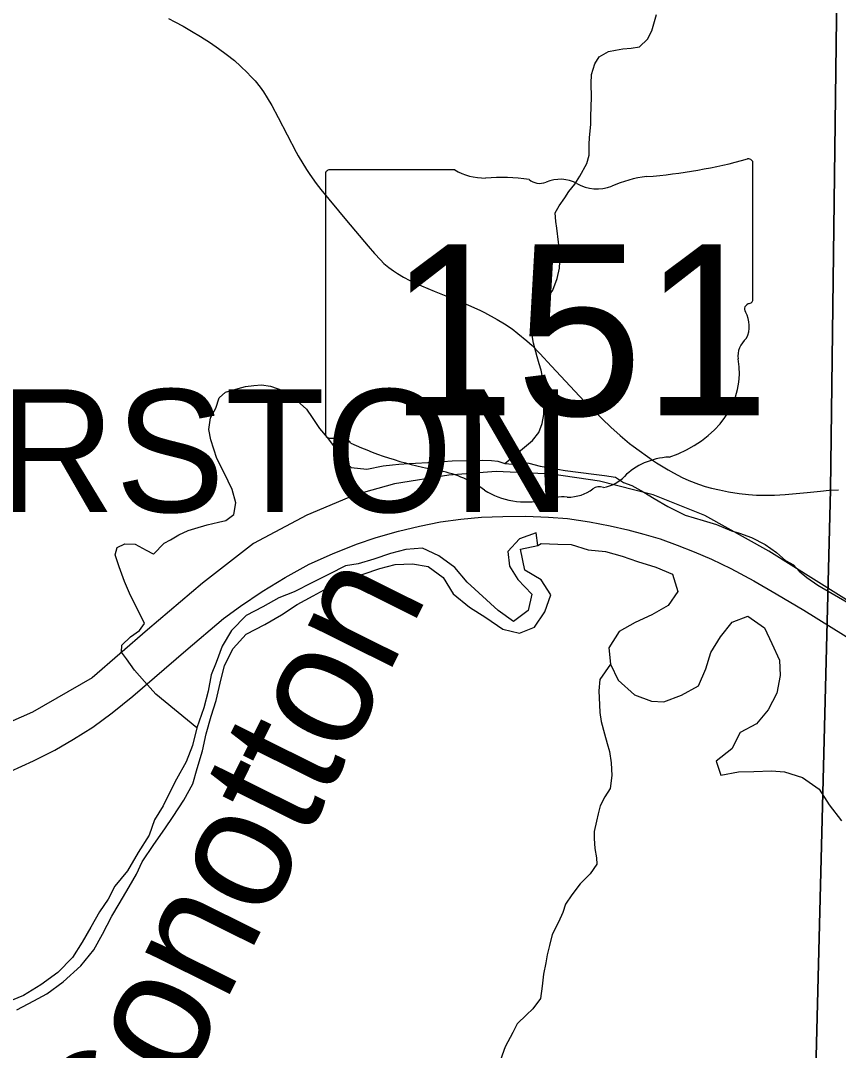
# Model space of a CAD drawing. Extents: x 0 to 34, y 0 to 22.
# Drawn here: x 5.964 to 6.594, y 17.039 to 17.833 of the extents above; entities that cross this region are included whole.
import ezdxf

# ---------------------------------------------------------------- set-up
doc = ezdxf.new("R2010")
doc.units = 0
for name, color, linetype in [('GM_X_County_Road', 7, 'Continuous'), ('GM_X_Interchange_Ramps', 7, 'Continuous'), ('GM_X_Major_River', 7, 'Continuous'), ('GM_X_Major_River_Text', 7, 'Continuous'), ('GM_X_Township_Road_Text', 7, 'Continuous'), ('GM_X_Township_Text', 7, 'Continuous'), ('GM_X_Unincorporated_Text', 7, 'Continuous'), ('GM_X_US_Location', 7, 'Continuous')]:
    doc.layers.add(name, color=color, linetype=linetype)

msp = doc.modelspace()

# ---------------------------------------------------------------- linework, layer by layer
at = {"layer": 'GM_X_County_Road'}
for points in [[(6.83691, 17.23788), (6.54074, 17.42373), (6.49154, 17.45124), (6.45174, 17.46713), (6.41034, 17.47763), (6.37364, 17.48308), (6.33071, 17.48509), (6.2942, 17.48222), (6.25218, 17.47564), (6.22183, 17.46718), (6.18462, 17.45138), (6.14354, 17.42961), (6.10409, 17.39899), (6.06176, 17.36284), (6.01916, 17.32598), (5.97302, 17.2995), (5.92461, 17.27799)], [(5.95599, 17.25363), (5.97402, 17.26198), (5.99032, 17.27006), (6.00476, 17.27854), (6.01974, 17.28795), (6.03458, 17.29895), (6.05048, 17.31167), (6.09129, 17.34692), (6.12045, 17.37157), (6.13357, 17.38124), (6.15014, 17.39262), (6.16789, 17.40337), (6.18631, 17.41358), (6.20446, 17.42153), (6.22288, 17.42895), (6.23812, 17.43412), (6.25535, 17.43902), (6.27152, 17.443), (6.28768, 17.44618), (6.30345, 17.4483), (6.31936, 17.44976), (6.33579, 17.45042), (6.35328, 17.45055), (6.37091, 17.44989), (6.38548, 17.4487), (6.40244, 17.44631), (6.41848, 17.44313), (6.432, 17.44008), (6.44432, 17.43664), (6.45691, 17.43306), (6.47016, 17.42829), (6.48315, 17.42312), (6.49653, 17.41742), (6.51151, 17.41013), (6.52913, 17.40072), (6.54649, 17.39079), (6.56769, 17.37806), (6.81444, 17.22474)]]:
    msp.add_lwpolyline(points, dxfattribs=at)
at = {"layer": 'GM_X_Interchange_Ramps'}
for points in [[(2.1, 17.90979), (2.1, 14.09996), (6.51126, 14.09996), (6.53892, 15.32281), (6.54109, 15.42427), (6.55724, 16.1864), (6.56466, 16.53586), (6.58826, 17.47097), (6.59429, 17.93565)], [(6.0779, 17.83429), (6.08277, 17.83191), (6.08932, 17.82842), (6.09572, 17.82475), (6.10268, 17.82057), (6.11049, 17.81556), (6.11651, 17.81135), (6.12249, 17.80693), (6.12876, 17.80192), (6.13351, 17.79772), (6.13889, 17.79253), (6.14129, 17.79001), (6.14469, 17.7862), (6.14853, 17.78146), (6.15112, 17.77787), (6.15418, 17.7732), (6.15756, 17.76738), (6.16241, 17.75815), (6.17634, 17.73126), (6.17792, 17.72847), (6.18439, 17.71802), (6.18697, 17.71404), (6.19181, 17.70711), (6.1954, 17.7025), (6.21516, 17.67856), (6.23185, 17.6588), (6.23677, 17.65311), (6.24133, 17.64818), (6.24411, 17.64557), (6.24797, 17.64229), (6.25135, 17.63975), (6.25455, 17.6377), (6.25927, 17.63481), (6.26396, 17.63225), (6.26825, 17.63025), (6.28268, 17.62405), (6.29175, 17.62043), (6.30935, 17.6132), (6.31796, 17.60942), (6.32158, 17.60763), (6.3314, 17.60224), (6.33715, 17.5988), (6.34289, 17.59495), (6.34738, 17.59155), (6.35415, 17.58589), (6.35823, 17.58214), (6.36422, 17.57609), (6.37335, 17.56619), (6.39476, 17.54321), (6.39908, 17.53874), (6.41226, 17.52564), (6.41903, 17.51929), (6.42623, 17.5128), (6.43346, 17.50665), (6.43622, 17.50455), (6.45189, 17.49334), (6.45431, 17.49174), (6.46318, 17.48625), (6.46723, 17.48396), (6.47412, 17.48037), (6.47913, 17.47811), (6.4866, 17.47522), (6.4917, 17.47358), (6.49673, 17.47222), (6.50289, 17.47081), (6.50971, 17.46947), (6.51789, 17.46816), (6.52503, 17.46733), (6.5314, 17.46688), (6.53852, 17.46669), (6.54505, 17.46679), (6.55337, 17.4672), (6.57042, 17.46883), (6.58065, 17.46986), (6.58739, 17.4706), (6.59458, 17.471)]]:
    msp.add_lwpolyline(points, dxfattribs=at)
msp.add_lwpolyline([(6.51126, 14.09996), (8.9, 14.09996), (8.9, 17.89212), (8.54924, 17.90062), (8.32968, 17.90594), (7.60266, 17.91559), (6.59429, 17.93565), (6.58826, 17.47097), (6.56466, 16.53586), (6.55724, 16.1864), (6.54109, 15.42427), (6.53892, 15.32281)], close=True, dxfattribs=at)
at = {"layer": 'GM_X_Township_Road_Text'}
for points in [[(6.33726, 17.49112), (6.35859, 17.50896), (6.36342, 17.51513), (6.36597, 17.52202), (6.36739, 17.5289), (6.36713, 17.54679), (6.36622, 17.55783), (6.36539, 17.56315), (6.3638, 17.56807), (6.36221, 17.57338), (6.35941, 17.584), (6.35777, 17.59312), (6.35731, 17.59883), (6.3595, 17.60419), (6.36284, 17.6092), (6.37064, 17.61998), (6.37435, 17.62499), (6.37764, 17.6338), (6.37942, 17.64182), (6.38003, 17.65173), (6.37875, 17.662), (6.37746, 17.67264), (6.37663, 17.67796), (6.37616, 17.68443), (6.37911, 17.68981), (6.38357, 17.69597), (6.38653, 17.70097), (6.39137, 17.70676), (6.39507, 17.71291), (6.40061, 17.72251), (6.40241, 17.72902), (6.4023, 17.73739), (6.4026, 17.74235), (6.40359, 17.75303), (6.40351, 17.75874), (6.40405, 17.77361), (6.4039, 17.78427), (6.40419, 17.79113), (6.40672, 17.79955), (6.41005, 17.80494), (6.41719, 17.80885), (6.42247, 17.81007), (6.42814, 17.81092), (6.43457, 17.8114), (6.44099, 17.81264), (6.44734, 17.81845), (6.45066, 17.82498), (6.45426, 17.8376)], [(6.06633, 17.42137), (6.07463, 17.42966), (6.07951, 17.4324), (6.08589, 17.4363), (6.09304, 17.43945), (6.09832, 17.44106), (6.10774, 17.44387), (6.11642, 17.4459), (6.12209, 17.44713), (6.12845, 17.45179), (6.12984, 17.46095), (6.12704, 17.4712), (6.1208, 17.48405), (6.11534, 17.49502), (6.1106, 17.50942), (6.10897, 17.51739), (6.11035, 17.52655), (6.11442, 17.53385), (6.11695, 17.54189), (6.12181, 17.54615), (6.13161, 17.54896), (6.13727, 17.55057), (6.1437, 17.55143), (6.14975, 17.5519), (6.15658, 17.55086), (6.16609, 17.54758), (6.1722, 17.54386), (6.17948, 17.53749), (6.18447, 17.533), (6.18872, 17.52659), (6.19452, 17.5183), (6.2003, 17.51115), (6.20531, 17.50475), (6.2088, 17.49909), (6.2119, 17.49418), (6.2188, 17.48819), (6.23093, 17.48685), (6.24339, 17.48932), (6.25057, 17.49019), (6.25549, 17.49065), (6.26343, 17.49115), (6.28273, 17.4922), (6.29672, 17.49317), (6.32018, 17.49391), (6.327, 17.49363), (6.33193, 17.49294), (6.33726, 17.49112), (6.34332, 17.49083), (6.34861, 17.49167), (6.35581, 17.4914), (6.36455, 17.48924), (6.37783, 17.48678), (6.3839, 17.48573), (6.4059, 17.48301), (6.41424, 17.48199), (6.42259, 17.4806), (6.42871, 17.4765), (6.43518, 17.47431), (6.44434, 17.46912), (6.45235, 17.46429), (6.46305, 17.45797), (6.47639, 17.45132), (6.49008, 17.44734), (6.50035, 17.44406), (6.51215, 17.43929), (6.51824, 17.43748), (6.52737, 17.43419), (6.53805, 17.42863), (6.54684, 17.42268), (6.55375, 17.41631), (6.55985, 17.41297), (6.56409, 17.40808), (6.57021, 17.40322)], [(6.09971, 17.28747), (6.06834, 17.31341), (6.05949, 17.32317), (6.0518, 17.33182), (6.04561, 17.34049), (6.04175, 17.34576), (6.04206, 17.3511), (6.04877, 17.35767), (6.05552, 17.36234), (6.05961, 17.36774), (6.05571, 17.37567), (6.0526, 17.38172), (6.04792, 17.39117), (6.044, 17.40025), (6.04006, 17.41162), (6.0369, 17.42071), (6.03833, 17.42645), (6.04435, 17.4292), (6.0523, 17.42894), (6.0607, 17.4245), (6.06622, 17.42145)], [(6.57021, 17.40322), (6.57863, 17.39726), (6.5897, 17.39095), (6.6042, 17.38241)], [(6.41885, 17.33649), (6.41043, 17.32465), (6.4098, 17.31588), (6.41033, 17.30522), (6.41041, 17.29913), (6.41165, 17.29229), (6.41406, 17.28281), (6.41606, 17.27522), (6.41804, 17.26916), (6.4193, 17.26042), (6.41982, 17.25053), (6.41844, 17.2406), (6.41437, 17.23407), (6.41069, 17.22716), (6.40926, 17.22104), (6.40783, 17.21531), (6.40605, 17.20729), (6.40613, 17.20196), (6.40661, 17.19435), (6.40785, 17.18713), (6.4083, 17.18219), (6.40311, 17.17488), (6.39527, 17.16714), (6.38895, 17.15867), (6.38413, 17.15136), (6.38196, 17.14485), (6.37865, 17.13757), (6.37387, 17.12798), (6.37172, 17.11957), (6.36993, 17.11231), (6.36888, 17.1062), (6.36712, 17.09741), (6.36611, 17.08826), (6.36473, 17.07872), (6.35879, 17.07063), (6.35394, 17.06599), (6.34684, 17.05903), (6.34353, 17.05251), (6.33763, 17.04138), (6.33399, 17.03142)]]:
    msp.add_lwpolyline(points, dxfattribs=at)
at = {"layer": 'GM_X_Unincorporated_Text'}
for p, q in [((6.52858, 17.61803), (6.52858, 17.72272)), ((6.199, 17.71432), (6.199, 17.5142)), ((6.29876, 17.71776), (6.20224, 17.71776)), ((6.52855, 17.61806), (6.52858, 17.61803))]:
    msp.add_line(p, q, dxfattribs=at)
for centre, major_axis, start_param, end_param in [((6.52492, 17.72315), (0.00367, 0), 6.141152, 7.989035), ((6.41118, 17.99059), (0.34952, 0), 4.814394, 5.042369), ((6.20277, 17.71474), (0.00382, 0), 1.712693, 3.28349), ((6.32175, 17.74099), (0.03703, 0), 4.042523, 4.731795), ((6.33403, 17.60541), (0.13295, 0), 1.404758, 1.657858), ((6.36421, 17.71578), (0.01068, 0), 3.836095, 5.185415), ((6.3799, 17.69265), (0.02221, 0), 0.950623, 2.079405), ((6.45576, 17.65664), (0.07032, 0), 1.699011, 2.107814), ((6.40857, 17.72438), (0.02672, 0), 4.081561, 5.145723), ((6.52467, 17.61763), (0.00393, 0), 5.05454, 6.418171), ((6.52773, 17.61035), (0.00568, 0), 1.883978, 3.671073), ((6.49161, 17.59712), (0.03409, 0), 5.934695, 6.695948), ((6.54173, 17.57423), (0.0248, 0), 2.387724, 3.262537), ((6.43076, 17.56091), (0.08742, 0), 5.101752, 6.440018), ((6.20281, 17.51376), (0.00385, 0), 3.00124, 4.508301), ((6.20339, 17.53423), (0.0294, 0), 4.665946, 4.897461), ((6.20941, 17.50265), (0.0106, 0), 0.519207, 1.627899), ((6.34323, 17.68245), (0.2524, 0), 4.195997, 4.488961), ((6.46762, 17.45801), (0.04788, 0), 1.647645, 2.488434), ((6.26798, 17.42429), (0.07897, 0), 0.823519, 1.323587), ((6.40696, 17.4948), (0.02824, 0), 4.937069, 5.64225), ((6.41016, 17.46729), (0.00752, 0), 1.147584, 2.315152), ((6.35339, 17.50166), (0.05011, 0), 4.026481, 4.996735), ((6.38235, 17.43247), (0.04118, 0), 1.495662, 1.94098), ((6.38601, 17.48667), (0.0267, 0), 4.691044, 5.507374)]:
    msp.add_ellipse(centre, major_axis=major_axis, ratio=0.8, start_param=start_param, end_param=end_param, dxfattribs=at)
at = {"layer": 'GM_X_US_Location'}
for points in [[(6.36269, 17.42802), (6.36143, 17.43787), (6.34857, 17.43316), (6.33965, 17.42344), (6.34078, 17.41199), (6.34743, 17.40165), (6.3582, 17.39039), (6.35532, 17.37784), (6.34403, 17.36935), (6.33215, 17.37794), (6.30835, 17.39966), (6.29872, 17.41093), (6.28646, 17.41989), (6.27386, 17.42581), (6.26096, 17.42489), (6.24922, 17.42171), (6.23636, 17.41738), (6.22426, 17.41382), (6.2144, 17.41218), (6.20195, 17.40596), (6.18912, 17.39935), (6.17477, 17.39235), (6.16306, 17.38766), (6.15061, 17.38067), (6.13778, 17.37407), (6.12652, 17.36255), (6.11946, 17.35032), (6.11467, 17.33774), (6.11099, 17.3282), (6.10848, 17.31565), (6.10522, 17.30271), (6.09971, 17.28747), (6.09646, 17.27377), (6.09167, 17.26118), (6.08424, 17.24781), (6.07867, 17.23712), (6.07386, 17.2272), (6.06715, 17.21649), (6.06312, 17.20468), (6.05455, 17.1913), (6.04636, 17.17716), (6.03663, 17.16528), (6.03144, 17.15535), (6.02472, 17.1454), (6.01803, 17.13356), (6.01134, 17.1221), (6.00388, 17.11024), (5.99263, 17.09872), (5.97946, 17.08908), (5.96627, 17.08095), (5.95304, 17.07548)], [(5.96109, 17.06988), (5.97429, 17.07687), (5.9841, 17.0823), (5.9969, 17.09156), (6.01042, 17.10387), (6.02052, 17.11613), (6.02721, 17.12836), (6.03426, 17.1421), (6.03984, 17.15165), (6.04765, 17.16465), (6.05323, 17.17458), (6.05767, 17.18412), (6.06662, 17.19751), (6.07521, 17.20938), (6.08155, 17.21894), (6.08975, 17.23156), (6.09682, 17.24417), (6.10009, 17.25597), (6.1041, 17.26968), (6.10698, 17.28262), (6.11099, 17.29633), (6.11464, 17.30852), (6.1179, 17.32184), (6.12115, 17.33554), (6.12783, 17.34852), (6.13795, 17.35965), (6.15229, 17.36703), (6.16511, 17.3744), (6.17717, 17.38251), (6.18962, 17.38911), (6.20358, 17.39687), (6.21528, 17.40233), (6.22815, 17.4059), (6.24101, 17.41023), (6.25274, 17.41341), (6.26602, 17.41395), (6.2782, 17.41182), (6.2897, 17.40323), (6.29744, 17.3908), (6.3101, 17.38033), (6.32272, 17.37251), (6.33574, 17.36356), (6.34869, 17.3603), (6.36003, 17.36499), (6.36824, 17.37685), (6.37264, 17.38981), (6.36528, 17.40149), (6.35266, 17.40892), (6.34938, 17.42515)], [(6.34938, 17.42515), (6.36269, 17.42802)], [(6.36269, 17.42802), (6.36533, 17.42957), (6.37824, 17.42897), (6.3885, 17.42871), (6.40146, 17.4247), (6.41477, 17.42334), (6.42772, 17.4197), (6.43954, 17.41567), (6.45364, 17.41129), (6.46662, 17.40575), (6.47058, 17.39252), (6.46311, 17.3818), (6.45067, 17.37444), (6.43783, 17.36859), (6.42538, 17.36161), (6.41756, 17.34899), (6.41885, 17.33649), (6.4247, 17.32403), (6.43736, 17.3128), (6.45033, 17.30803), (6.45983, 17.30738), (6.47344, 17.31248), (6.48664, 17.31985), (6.49218, 17.33282), (6.49621, 17.34539), (6.50365, 17.35763), (6.51263, 17.36874), (6.52473, 17.37344), (6.53737, 17.36449), (6.54321, 17.35241), (6.54906, 17.33958), (6.54958, 17.32782), (6.54709, 17.31413), (6.54041, 17.30115), (6.53142, 17.29042), (6.51859, 17.28381), (6.51229, 17.27121), (6.50026, 17.26158), (6.5038, 17.25099), (6.51744, 17.25344), (6.52921, 17.25358), (6.54288, 17.25413), (6.55276, 17.25349), (6.56686, 17.2491), (6.5795, 17.24015), (6.58724, 17.2281), (6.59688, 17.2157)]]:
    msp.add_lwpolyline(points, dxfattribs=at)

# ---------------------------------------------------------------- texts
at = {"layer": 'GM_X_Major_River'}
msp.add_text('Conotton', height=0.09472, rotation=63.56461, dxfattribs=at).set_placement((6.04924, 16.92924))
at = {"layer": 'GM_X_Major_River_Text'}
msp.add_text('BOWERSTON', height=0.094697, rotation=0.00001, dxfattribs=at).set_placement((5.55855, 17.45375))
at = {"layer": 'GM_X_Township_Text'}
for s, p in [('s', (6.36009, 17.60095)), ('r', (6.36008, 17.60095))]:
    msp.add_text(s, height=0.000189, dxfattribs=at).set_placement(p)
msp.add_text('151', height=0.000189, rotation=0.00001, dxfattribs=at).set_placement((6.29323, 17.58717))
at = {"layer": 'GM_X_Unincorporated_Text'}
msp.add_text('151', height=0.131836, dxfattribs=at).set_placement((6.24756, 17.52831))

doc.saveas('drawing.dxf')
